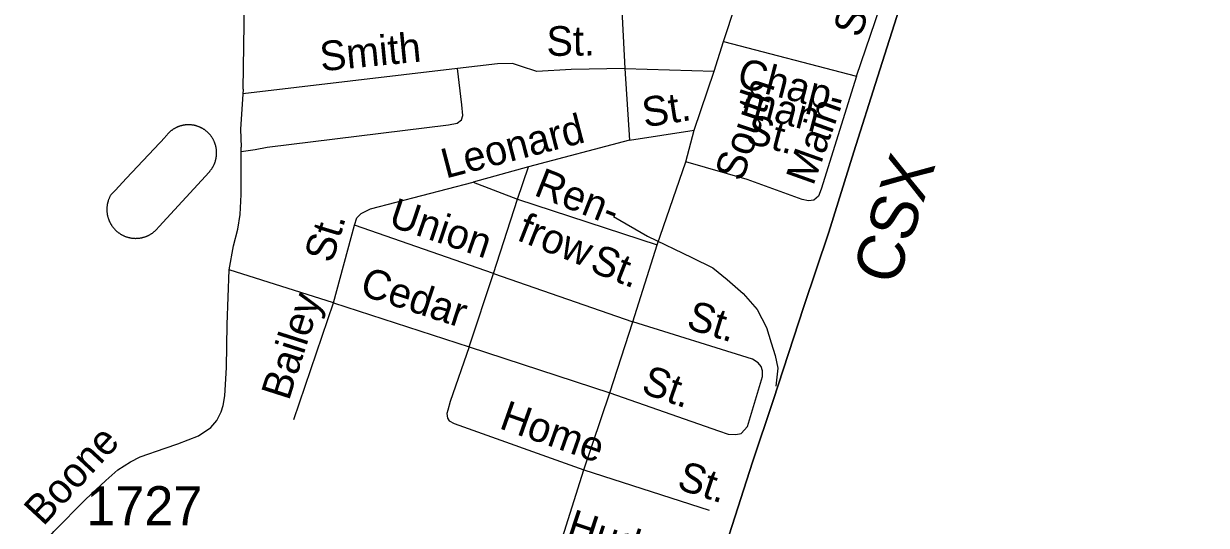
# Model space of a CAD drawing. Extents: x 2220236 to 2384410, y 720751 to 894131.
# Drawn here: x 2351329 to 2355118, y 790860 to 792466 of the extents above; entities that cross this region are included whole.
import ezdxf

# ---------------------------------------------------------------- set-up
doc = ezdxf.new("R2010")
doc.units = 0
doc.layers.add('Default', color=7, linetype='Continuous')

msp = doc.modelspace()

# ---------------------------------------------------------------- linework, layer by layer
at = {"layer": 'Default'}
for p, q in [((2353235.2, 792703.4), (2353254.7, 792323)), ((2353571.5, 792408.8), (2353996.8, 792297.9)), ((2352719.1, 792323), (2352030.9, 792241.7)), ((2353254.7, 792323), (2353540.8, 792314.5)), ((2353254.7, 792323), (2353269.5, 792093.3)), ((2353269.5, 792093.3), (2353477, 792125.8)), ((2353269.5, 792093.3), (2352946.4, 792008.2)), ((2352946.4, 792008.2), (2352769.1, 791959.2)), ((2352910.7, 791904), (2352946.4, 792008.2)), ((2351762.8, 791817.3), (2351922.8, 791990.9)), ((2352769.1, 791959.2), (2352910.7, 791904)), ((2352833.8, 791666.1), (2352910.7, 791904)), ((2352910.7, 791904), (2353358.8, 791758.5)), ((2352321.5, 791572.9), (2352389, 791820.9)), ((2352833.8, 791666.1), (2352389, 791820.9)), ((2352321.5, 791572.9), (2351987.6, 791678.5)), ((2352756.4, 791431.8), (2352833.8, 791666.1)), ((2352833.8, 791666.1), (2353280.4, 791511.5)), ((2352194.5, 791198.7), (2352321.5, 791572.9)), ((2352321.5, 791572.9), (2352756.4, 791431.8)), ((2352756.4, 791431.8), (2353207.2, 791284.8)), ((2353123.6, 791038.5), (2353525.5, 790908.7))]:
    msp.add_line(p, q, dxfattribs=at)
for points in [[(2353000.4, 790646), (2353049.1, 790801), (2353123.6, 791038.5), (2353207.2, 791284.8), (2353280.4, 791511.5), (2353358.8, 791758.5), (2353450.2, 792023.5), (2353477, 792125.8), (2353540.8, 792314.5), (2353571.5, 792408.8), (2353646.8, 792639.5), (2353664, 792697.9), (2353771.1, 793026.6), (2353995.7, 793723.4), (2354190.2, 794335.6), (2354323.4, 794739), (2354464.8, 795188), (2354608.5, 795632.2), (2354625.9, 795670.4), (2354758.9, 796083.8), (2354776.2, 796150.1), (2354878.2, 796485.2), (2354997.8, 796838.4), (2355117.9, 797165.9)], [(2353589, 790829.5), (2353664, 791062.2), (2353730.4, 791259.9), (2353828.2, 791561.1), (2353908, 791798.6), (2353988.7, 792056.1), (2354064.7, 792295.5), (2354141.6, 792535.9), (2354255.5, 792877.9), (2354362.8, 793205.7), (2354437.8, 793434.7), (2354543.2, 793754.9), (2354639.1, 794046.6), (2354740.7, 794364.8), (2354855.5, 794713.5), (2354972.3, 795071.7)], [(2354972.3, 795071.7), (2354855.5, 794713.5), (2354740.7, 794364.8), (2354639.1, 794046.6), (2354543.2, 793754.9), (2354437.8, 793434.7), (2354362.8, 793205.7), (2354255.5, 792877.9), (2354141.6, 792535.9), (2354064.7, 792295.5), (2353988.7, 792056.1), (2353908, 791798.6), (2353828.2, 791561.1), (2353730.4, 791259.9), (2353664, 791062.2), (2353589, 790829.5)], [(2353996.8, 792297.9), (2354072.1, 792516.8), (2354073.8, 792534.7), (2354067.7, 792552.7), (2354057.4, 792574.7), (2354043.3, 792586.5), (2354009, 792601.9), (2353664, 792697.9)], [(2352031.9, 792256.3), (2352035.4, 792464.3), (2352034.6, 792528.3), (2352044.1, 792570.3), (2352073.5, 792624.7)], [(2352025.5, 792057.5), (2352070.4, 792063.3), (2352109.5, 792071.2), (2352690.4, 792142.3), (2352718.1, 792148.3), (2352732, 792158.2), (2352736, 792172.1), (2352732.2, 792206.8), (2352719.1, 792323)], [(2353254.7, 792323), (2353082.9, 792319.6), (2352972.7, 792313.6), (2352921.1, 792330.5), (2352894.7, 792338.7), (2352846.7, 792338.2), (2352719.1, 792323)], [(2353996.8, 792297.9), (2353884.2, 791936.7), (2353875.4, 791914.6), (2353860.4, 791901), (2353843.5, 791899), (2353822.7, 791903), (2353646.8, 791967.9), (2353450.2, 792023.5)], [(2352031.9, 792256.3), (2352023.5, 792128.4), (2352025.4, 792070.8)], [(2351907.8, 792127), (2351906.5, 792127.9), (2351905.2, 792128.7), (2351903.8, 792129.6), (2351902.5, 792130.4), (2351901.1, 792131.1), (2351899.7, 792131.9), (2351898.4, 792132.6), (2351896.9, 792133.3), (2351895.5, 792134), (2351894.1, 792134.7), (2351892.7, 792135.3), (2351891.2, 792135.9), (2351889.8, 792136.5), (2351888.3, 792137.1), (2351886.8, 792137.6), (2351885.3, 792138.1), (2351883.8, 792138.6), (2351882.3, 792139), (2351880.8, 792139.5), (2351879.3, 792139.9), (2351877.8, 792140.2), (2351876.2, 792140.6), (2351874.7, 792140.9), (2351873.2, 792141.2), (2351871.6, 792141.5), (2351870.1, 792141.7), (2351868.5, 792141.9), (2351866.9, 792142.1), (2351865.4, 792142.3), (2351863.8, 792142.4), (2351862.2, 792142.5), (2351860.7, 792142.6), (2351859.1, 792142.6), (2351857.5, 792142.6), (2351856, 792142.6), (2351854.4, 792142.6), (2351852.8, 792142.5), (2351851.3, 792142.5), (2351849.7, 792142.3), (2351848.1, 792142.2), (2351846.6, 792142), (2351845, 792141.8), (2351843.4, 792141.6), (2351841.9, 792141.4), (2351840.3, 792141.1), (2351838.8, 792140.8), (2351837.3, 792140.4), (2351835.7, 792140.1), (2351834.2, 792139.7), (2351832.7, 792139.3), (2351831.2, 792138.9), (2351829.7, 792138.4), (2351828.2, 792137.9), (2351826.7, 792137.4), (2351825.2, 792136.8), (2351823.8, 792136.3), (2351822.3, 792135.7), (2351820.9, 792135.1), (2351819.4, 792134.4), (2351818, 792133.8), (2351816.6, 792133.1), (2351815.2, 792132.3), (2351813.8, 792131.6), (2351812.5, 792130.8), (2351811.1, 792130), (2351809.8, 792129.2), (2351808.4, 792128.4), (2351807.1, 792127.5), (2351805.8, 792126.7), (2351804.5, 792125.7), (2351803.3, 792124.8), (2351802, 792123.9), (2351800.8, 792122.9), (2351799.5, 792121.9), (2351798.3, 792120.9), (2351797.2, 792119.9), (2351796, 792118.8), (2351794.9, 792117.7), (2351793.7, 792116.6), (2351792.6, 792115.5), (2351791.5, 792114.4), (2351790.5, 792113.2), (2351789.4, 792112.1), (2351788.4, 792110.9), (2351787.4, 792109.7), (2351786.4, 792108.4), (2351785.4, 792107.2), (2351784.5, 792106), (2351783.6, 792104.7), (2351782.7, 792103.4)], [(2351922.8, 791990.9), (2351923.8, 791992), (2351924.9, 791993.2), (2351925.9, 791994.4), (2351926.9, 791995.6), (2351927.9, 791996.8), (2351928.9, 791998.1), (2351929.8, 791999.3), (2351930.7, 792000.6), (2351931.6, 792001.9), (2351932.5, 792003.2), (2351933.3, 792004.5), (2351934.1, 792005.9), (2351934.9, 792007.2), (2351935.7, 792008.6), (2351936.5, 792010), (2351937.2, 792011.4), (2351937.9, 792012.8), (2351938.6, 792014.2), (2351939.3, 792015.6), (2351939.9, 792017.1), (2351940.5, 792018.5), (2351941.1, 792020), (2351941.6, 792021.4), (2351942.2, 792022.9), (2351942.7, 792024.4), (2351943.1, 792025.9), (2351943.6, 792027.4), (2351944, 792028.9), (2351944.4, 792030.4), (2351944.8, 792032), (2351945.1, 792033.5), (2351945.5, 792035), (2351945.7, 792036.6), (2351946, 792038.1), (2351946.2, 792039.7), (2351946.5, 792041.2), (2351946.6, 792042.8), (2351946.8, 792044.4), (2351946.9, 792045.9), (2351947, 792047.5), (2351947.1, 792049.1), (2351947.1, 792050.6), (2351947.2, 792052.2), (2351947.2, 792053.8), (2351947.1, 792055.3), (2351947.1, 792056.9), (2351947, 792058.5), (2351946.9, 792060), (2351946.7, 792061.6), (2351946.5, 792063.2), (2351946.3, 792064.7), (2351946.1, 792066.3), (2351945.9, 792067.8), (2351945.6, 792069.4), (2351945.3, 792070.9), (2351944.9, 792072.5), (2351944.6, 792074), (2351944.2, 792075.5), (2351943.8, 792077), (2351943.3, 792078.5), (2351942.9, 792080), (2351942.4, 792081.5), (2351941.9, 792083), (2351941.3, 792084.5), (2351940.7, 792086), (2351940.1, 792087.4), (2351939.5, 792088.8), (2351938.9, 792090.3), (2351938.2, 792091.7), (2351937.5, 792093.1), (2351936.8, 792094.5), (2351936.1, 792095.9), (2351935.3, 792097.3), (2351934.5, 792098.6), (2351933.7, 792100), (2351932.8, 792101.3), (2351932, 792102.6), (2351931.1, 792103.9), (2351930.2, 792105.2), (2351929.3, 792106.5), (2351928.3, 792107.7), (2351927.3, 792108.9), (2351926.3, 792110.2), (2351925.3, 792111.4), (2351924.3, 792112.5), (2351923.2, 792113.7), (2351922.2, 792114.8), (2351921.1, 792116), (2351919.9, 792117.1), (2351918.8, 792118.2), (2351917.7, 792119.2), (2351916.5, 792120.3), (2351915.3, 792121.3), (2351914.1, 792122.3), (2351912.9, 792123.3), (2351911.6, 792124.2), (2351910.4, 792125.2), (2351909.1, 792126.1), (2351907.8, 792127)], [(2351782.7, 792103.4), (2351658.1, 791971.8), (2351621.8, 791932), (2351608.9, 791919.4)], [(2351987.6, 791678.5), (2352001.5, 791754.6), (2352015.3, 791808.3), (2352022.2, 791855), (2352025.7, 791919.1), (2352025.7, 792031.6), (2352025.4, 792070.8)], [(2352389, 791820.9), (2352396.6, 791844.8), (2352410.5, 791859), (2352440.3, 791873.4), (2352769.1, 791959.2)], [(2351608.9, 791919.4), (2351608, 791918), (2351607.2, 791916.6), (2351606.5, 791915.2), (2351605.7, 791913.8), (2351605, 791912.4), (2351604.3, 791910.9), (2351603.6, 791909.5), (2351603, 791908), (2351602.4, 791906.5), (2351601.8, 791905), (2351601.2, 791903.5), (2351600.6, 791902), (2351600.1, 791900.5), (2351599.6, 791899), (2351599.2, 791897.4), (2351598.7, 791895.9), (2351598.3, 791894.3), (2351597.9, 791892.7), (2351597.6, 791891.2), (2351597.3, 791889.6), (2351597, 791888), (2351596.7, 791886.4), (2351596.4, 791884.9), (2351596.2, 791883.3), (2351596, 791881.7), (2351595.9, 791880.1), (2351595.7, 791878.5), (2351595.6, 791876.9), (2351595.5, 791875.3), (2351595.5, 791873.7), (2351595.5, 791872), (2351595.5, 791870.4), (2351595.5, 791868.8), (2351595.6, 791867.2), (2351595.6, 791865.6), (2351595.8, 791864), (2351595.9, 791862.4), (2351596.1, 791860.8), (2351596.3, 791859.2), (2351596.5, 791857.6), (2351596.8, 791856), (2351597, 791854.5), (2351597.3, 791852.9), (2351597.7, 791851.3), (2351598, 791849.7), (2351598.4, 791848.2), (2351598.9, 791846.6), (2351599.3, 791845.1), (2351599.8, 791843.5), (2351600.3, 791842), (2351600.8, 791840.5), (2351601.4, 791839), (2351601.9, 791837.5), (2351602.5, 791836), (2351603.2, 791834.5), (2351603.8, 791833.1), (2351604.5, 791831.6), (2351605.2, 791830.2), (2351605.9, 791828.7), (2351606.7, 791827.3), (2351607.5, 791825.9), (2351608.3, 791824.5), (2351609.1, 791823.1), (2351610, 791821.8), (2351610.8, 791820.4), (2351611.7, 791819.1), (2351612.7, 791817.8), (2351613.6, 791816.5), (2351614.6, 791815.2), (2351615.6, 791813.9), (2351616.6, 791812.7), (2351617.6, 791811.4), (2351618.7, 791810.2), (2351619.7, 791809), (2351620.8, 791807.9), (2351621.9, 791806.7), (2351623.1, 791805.6), (2351624.2, 791804.4), (2351625.4, 791803.3), (2351626.6, 791802.3), (2351627.8, 791801.2), (2351629.1, 791800.2), (2351630.3, 791799.2), (2351631.6, 791798.2), (2351632.9, 791797.2), (2351634.2, 791796.3), (2351635.5, 791795.3), (2351636.8, 791794.4), (2351638.1, 791793.6), (2351639.5, 791792.7), (2351640.9, 791791.9), (2351642.3, 791791.1), (2351643.7, 791790.3), (2351645.1, 791789.5), (2351646.5, 791788.8), (2351648, 791788.1), (2351649.4, 791787.4), (2351650.9, 791786.8), (2351652.4, 791786.1)], [(2353218.4, 791848.7), (2353327, 791786.1), (2353469.9, 791717.7), (2353536.3, 791684.6), (2353582.6, 791647.1), (2353633.8, 791602.2), (2353679.2, 791551.7), (2353708.4, 791493.2), (2353723.5, 791444.7), (2353736.9, 791404.4), (2353745.1, 791363.3), (2353738.6, 791305.5)], [(2351652.4, 791786.1), (2351653.9, 791785.5), (2351655.4, 791784.9), (2351656.9, 791784.4), (2351658.4, 791783.9), (2351659.9, 791783.4), (2351661.5, 791782.9), (2351663, 791782.4), (2351664.6, 791782), (2351666.1, 791781.6), (2351667.7, 791781.3), (2351669.3, 791780.9), (2351670.8, 791780.6), (2351672.4, 791780.3), (2351674, 791780.1), (2351675.6, 791779.9), (2351677.2, 791779.7), (2351678.8, 791779.5), (2351680.4, 791779.3), (2351682, 791779.2), (2351683.6, 791779.1), (2351685.2, 791779.1), (2351686.8, 791779), (2351688.4, 791779), (2351690, 791779.1), (2351691.6, 791779.1), (2351693.2, 791779.2), (2351694.8, 791779.3), (2351696.4, 791779.4), (2351698, 791779.6), (2351699.6, 791779.8), (2351701.2, 791780), (2351702.8, 791780.2), (2351704.4, 791780.5), (2351706, 791780.8), (2351707.6, 791781.1), (2351709.1, 791781.5), (2351710.7, 791781.9), (2351712.2, 791782.3), (2351713.8, 791782.7), (2351715.3, 791783.2), (2351716.9, 791783.7), (2351718.4, 791784.2), (2351719.9, 791784.7), (2351721.4, 791785.3), (2351722.9, 791785.9), (2351724.4, 791786.5), (2351725.8, 791787.2), (2351727.3, 791787.8), (2351728.8, 791788.5), (2351730.2, 791789.3), (2351731.6, 791790), (2351733, 791790.8), (2351734.4, 791791.6), (2351735.8, 791792.4), (2351737.2, 791793.3), (2351738.5, 791794.1), (2351739.9, 791795), (2351741.2, 791795.9), (2351742.5, 791796.9), (2351743.8, 791797.8), (2351745, 791798.8), (2351746.3, 791799.8), (2351747.5, 791800.8), (2351748.8, 791801.9), (2351750, 791803), (2351751.1, 791804), (2351752.3, 791805.2), (2351753.4, 791806.3), (2351754.6, 791807.4), (2351755.7, 791808.6), (2351756.8, 791809.8), (2351757.8, 791811), (2351758.9, 791812.2), (2351759.9, 791813.5), (2351760.9, 791814.7), (2351761.9, 791816), (2351762.8, 791817.3)], [(2351339.9, 790612.9), (2351343.2, 790697), (2351347.3, 790734.7), (2351358, 790756.2), (2351378.2, 790784.5), (2351425.3, 790841), (2351527.5, 790943.3), (2351592, 791003.9), (2351631, 791037.5), (2351671.4, 791063.1), (2351702.3, 791079.2), (2351781.8, 791107.3), (2351823.3, 791121.2), (2351889, 791147.1), (2351928.8, 791173.1), (2351947.9, 791195.6), (2351961.7, 791223.3), (2351968.6, 791244), (2351973.8, 791275.2), (2351979, 791365.2), (2351980.7, 791503.7), (2351987.6, 791678.5)], [(2353207.2, 791284.8), (2353554.6, 791163), (2353585.5, 791152.2), (2353610.3, 791151.2), (2353627.8, 791153.9), (2353648.3, 791176.9), (2353696.3, 791336.6), (2353696.2, 791354.6), (2353692, 791368.7), (2353681.9, 791380.5), (2353663.6, 791392.3), (2353280.4, 791511.5)], [(2352756.4, 791431.8), (2352695.8, 791257), (2352687.9, 791229.2), (2352684.9, 791218.3), (2352686.9, 791203.4), (2352692.5, 791194.6), (2352708.6, 791186.8), (2353123.6, 791038.5)]]:
    msp.add_lwpolyline(points, dxfattribs=at)

# ---------------------------------------------------------------- texts
for s, height, rotation, p in [('St.', 95, 70.0177, (2354008.2, 792417.8)), ('Smith', 95, 5.5928, (2352282.3, 792313.8)), ('St.', 95, 0.6316, (2353004.4, 792362.9)), ('Chap-', 95, 345.3852, (2353609.7, 792266.8)), ('South', 95, 71.3194, (2353630.9, 791957.8)), ('St.', 95, 8.9017, (2353318, 792134.1)), ('man', 95, 345.3852, (2353625.7, 792179.9)), ('Main', 95, 70.4524, (2353858.2, 791944.6)), ('Leonard', 95, 14.6253, (2352681.2, 791970.2)), ('St.', 95, 345.3852, (2353636.8, 792086.7)), ('CSX', 150, 72.1053, (2354124.7, 791623.2)), ('Ren-', 95, 338.4438, (2352960, 791918.4)), ('Union', 95, 341.3463, (2352493.8, 791820.2)), ('frow', 95, 338.4438, (2352905, 791774.7)), ('St.', 95, 73.1306, (2352317, 791696.5)), ('St.', 95, 338.4438, (2353138.5, 791675.2)), ('Cedar', 95, 341.8333, (2352401.7, 791599.6)), ('Bailey', 95, 72.345, (2352178.5, 791256.6)), ('St.', 95, 342.7211, (2353448.1, 791491.7)), ('St.', 95, 340.679, (2353303.3, 791285.9)), ('Home', 95, 340.5558, (2352848.8, 791172.1)), ('Boone', 95, 47.2196, (2351391.6, 790855)), ('St.', 95, 341.8916, (2353417.8, 790978.4)), ('Hudson', 95, 341.6514, (2353063, 790823))]:
    msp.add_text(s, height=height, rotation=rotation, dxfattribs=at).set_placement(p)
msp.add_text('1727', height=125, dxfattribs=at).set_placement((2351529.6, 790860.5))

doc.saveas('drawing.dxf')
